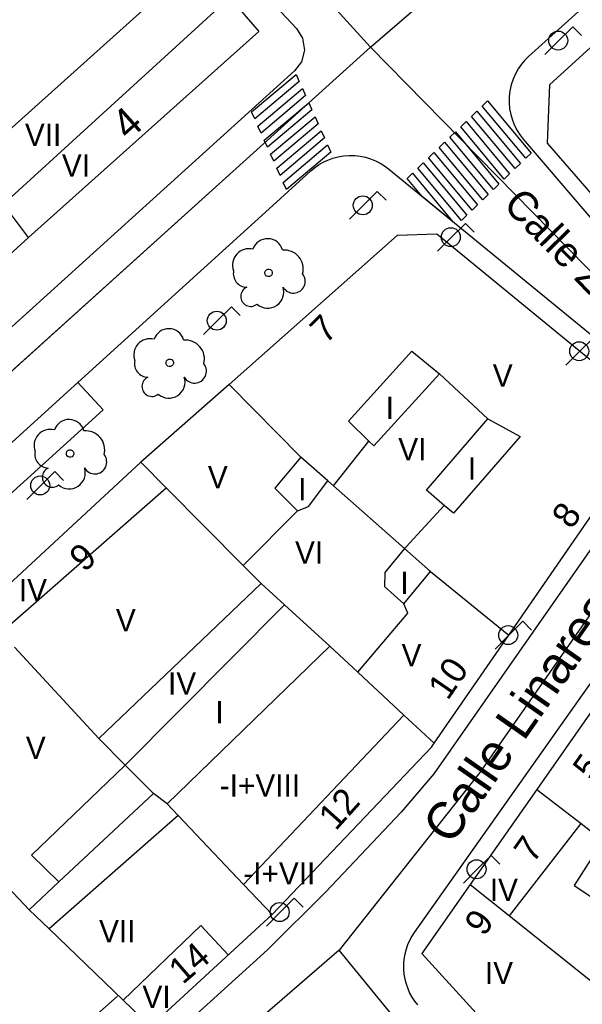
# Model space of a CAD drawing. Extents: x 282771 to 285132, y 4823109 to 4825496.
# Drawn here: x 284649.3 to 284687.1, y 4824544.8 to 4824611.1 of the extents above; entities that cross this region are included whole.
import ezdxf

# ---------------------------------------------------------------- set-up
doc = ezdxf.new("R2010")
doc.units = 0
for name, color, linetype in [('ACERA-BORDILLO', 7, 'Continuous'), ('ARBOL', 7, 'Continuous'), ('CALLE-EJE', 7, 'Continuous'), ('CALLE-TEXTO', 7, 'Continuous'), ('EDIFICIO', 7, 'Continuous'), ('FAROLA', 7, 'Continuous'), ('INTERIOR-EDIFICIO', 7, 'Continuous'), ('MEDIANERA', 7, 'Continuous'), ('NUM-LOCAL', 7, 'Continuous'), ('NUM-PORTAL', 7, 'Continuous'), ('PASO-PEATONES', 7, 'Continuous'), ('SENAL-VIARIA', 7, 'Continuous'), ('TXT-ALTURA-EDIFICIO', 7, 'Continuous')]:
    doc.layers.add(name, color=color, linetype=linetype)

msp = doc.modelspace()

# ---------------------------------------------------------------- linework, layer by layer
at = {"layer": 'ACERA-BORDILLO'}
for points in [[(284597.803, 4824590.719), (284608.853, 4824600.739), (284621.833, 4824612.479), (284636.282, 4824625.509), (284643.952, 4824632.749), (284644.822, 4824633.299), (284645.572, 4824633.419), (284646.042, 4824633.429), (284646.512, 4824633.439), (284647.702, 4824632.779), (284655.922, 4824623.339), (284667.905, 4824610.542), (284668.308, 4824609.901), (284668.443, 4824609.092), (284668.242, 4824608.297), (284667.787, 4824607.692)], [(284690.245, 4824614.722), (284683.538, 4824608.658), (284683.285, 4824608.409), (284683.049, 4824608.129), (284682.834, 4824607.82), (284682.645, 4824607.484), (284682.486, 4824607.124), (284682.361, 4824606.744), (284682.275, 4824606.35), (284682.228, 4824605.947), (284682.223, 4824605.541), (284682.258, 4824605.139), (284682.333, 4824604.747), (284682.445, 4824604.369), (284682.59, 4824604.012), (284682.764, 4824603.678), (284682.962, 4824603.37), (284683.18, 4824603.091), (284696.284, 4824587.771)], [(284667.787, 4824607.692), (284608.297, 4824553.819), (284607.852, 4824553.485), (284607.32, 4824553.227), (284606.723, 4824553.075), (284606.093, 4824553.049), (284605.472, 4824553.154)], [(284624.271, 4824557.091), (284654.895, 4824584.875), (284653.195, 4824586.713), (284666.064, 4824598.391), (284668.87, 4824600.949), (284669.125, 4824601.162), (284669.403, 4824601.358), (284669.705, 4824601.534), (284670.027, 4824601.685), (284670.367, 4824601.809), (284670.722, 4824601.903), (284671.087, 4824601.964), (284671.457, 4824601.991), (284671.829, 4824601.984), (284672.196, 4824601.942), (284672.556, 4824601.868), (284672.902, 4824601.762), (284673.232, 4824601.628), (284673.543, 4824601.469), (284673.831, 4824601.288), (284674.097, 4824601.089), (284691.272, 4824587.049)], [(284702.884, 4824587.971), (284675.843, 4824549.688), (284675.675, 4824549.428), (284675.523, 4824549.15), (284675.392, 4824548.855), (284675.284, 4824548.545), (284675.2, 4824548.223), (284675.143, 4824547.891), (284675.114, 4824547.553), (284675.114, 4824547.212), (284675.142, 4824546.873), (284675.2, 4824546.539), (284675.284, 4824546.213), (284675.395, 4824545.898), (284675.529, 4824545.598), (284675.684, 4824545.315), (284675.858, 4824545.051), (284676.048, 4824544.807)], [(284692.021, 4824581.663), (284677.154, 4824560.351), (284674.954, 4824557.771), (284669.894, 4824552.42), (284665.954, 4824548.52), (284636.021, 4824521.389)]]:
    msp.add_lwpolyline(points, dxfattribs=at)
at = {"layer": 'ARBOL'}
for centre, major_axis, start_param, end_param in [((284665.964, 4824595.351), (0.561, 0.874), 5.555633, 8.099312), ((284664.704, 4824594.621), (0.592, 0.923), 0.315972, 2.499803), ((284667.094, 4824594.351), (0.687, 1.071), 5.021396, 6.954637), ((284664.594, 4824594.051), (-0.505, -0.787), 5.083639, 6.820824), ((284667.704, 4824593.521), (-0.43, -0.671), 5.788114, 9.104739), ((284664.834, 4824592.501), (-0.363, -0.566), 4.126112, 7.542345), ((284665.974, 4824592.801), (-0.586, -0.914), 6.137041, 8.737119), ((284659.314, 4824589.291), (0.561, 0.874), 5.556018, 8.099697), ((284658.054, 4824588.561), (0.592, 0.923), 0.316357, 2.500187), ((284660.444, 4824588.291), (0.687, 1.071), 5.021781, 6.955021), ((284657.944, 4824587.991), (-0.505, -0.787), 5.084023, 6.821208), ((284661.054, 4824587.461), (-0.43, -0.671), 5.788499, 9.105123), ((284658.184, 4824586.441), (-0.363, -0.566), 4.126496, 7.54273), ((284659.324, 4824586.741), (-0.586, -0.914), 6.137425, 8.737503), ((284652.604, 4824583.181), (0.561, 0.874), 5.556407, 8.100086), ((284651.344, 4824582.451), (0.593, 0.923), 0.316746, 2.500577), ((284653.734, 4824582.181), (0.688, 1.071), 5.02217, 6.95541), ((284651.234, 4824581.881), (-0.506, -0.787), 5.084413, 6.821598), ((284654.344, 4824581.351), (-0.431, -0.67), 5.788888, 9.105513), ((284651.474, 4824580.331), (-0.363, -0.565), 4.126886, 7.543119), ((284652.614, 4824580.631), (-0.587, -0.913), 6.137815, 8.737893)]:
    msp.add_ellipse(centre, major_axis=major_axis, ratio=0.999977, start_param=start_param, end_param=end_param, dxfattribs=at)
for centre, major_axis in [((284666.034, 4824594.091), (0.137, 0.214)), ((284659.384, 4824588.031), (0.138, 0.214)), ((284652.674, 4824581.921), (0.138, 0.214))]:
    msp.add_ellipse(centre, major_axis=major_axis, ratio=0.999977, dxfattribs=at)
at = {"layer": 'CALLE-EJE'}
msp.add_line((284697.106, 4824584.599), (284672.897, 4824609.287), dxfattribs=at)
for points in [[(284672.897, 4824609.287), (284645.649, 4824639.223)], [(284672.897, 4824609.287), (284693.367, 4824626.962)], [(284604.97, 4824547.952), (284672.897, 4824609.287)], [(284697.106, 4824584.599), (284680.246, 4824560.444), (284670.794, 4824548.49)], [(284670.794, 4824548.49), (284631.593, 4824514.567)], [(284685.423, 4824530.57), (284670.794, 4824548.49)]]:
    msp.add_lwpolyline(points, dxfattribs=at)
at = {"layer": 'EDIFICIO'}
for points in [[(284613.723, 4824602.369), (284628.952, 4824616.169), (284631.072, 4824618.089), (284646.562, 4824632.119), (284661.262, 4824615.119), (284665.382, 4824610.349), (284649.872, 4824596.459), (284647.812, 4824594.609), (284632.952, 4824581.259), (284617.633, 4824567.489), (284604.413, 4824555.729), (284600.363, 4824560.429), (284587.573, 4824575.299), (284587.793, 4824578.869), (284599.083, 4824589.099), (284613.723, 4824602.369)], [(284695.894, 4824612.841), (284691.934, 4824613.151), (284684.944, 4824606.741), (284684.774, 4824602.811), (284691.904, 4824594.621), (284696.084, 4824594.441), (284702.724, 4824600.531), (284702.894, 4824604.581), (284695.894, 4824612.841)], [(284679.604, 4824552.911), (284676.354, 4824548.27), (284685.533, 4824538.19), (284690.444, 4824544.271), (284695.094, 4824550.781), (284698.894, 4824556.091), (284702.994, 4824561.751), (284716.684, 4824580.921), (284726.264, 4824594.161), (284725.844, 4824600.002), (284711.754, 4824598.761), (284704.574, 4824588.521), (284691.664, 4824570.111), (284687.794, 4824564.591), (284684.094, 4824559.311), (284679.604, 4824552.911)], [(284658.094, 4824543.35), (284666.264, 4824550.89), (284676.994, 4824562.161), (284677.174, 4824562.421), (284682.204, 4824569.701), (284690.754, 4824582.081), (284691.074, 4824582.691), (284691.254, 4824583.311), (284691.294, 4824583.951), (284691.194, 4824584.601), (284690.954, 4824585.231), (284690.584, 4824585.781), (284690.174, 4824586.191), (284677.364, 4824596.701), (284674.684, 4824596.601), (284663.374, 4824586.581), (284657.444, 4824581.341), (284646.664, 4824571.37), (284638.004, 4824563.8), (284633.374, 4824559.58), (284628.264, 4824554.9), (284622.994, 4824550.05), (284615.093, 4824542.81)]]:
    msp.add_lwpolyline(points, dxfattribs=at)
at = {"layer": 'FAROLA'}
for p, q in [((284686.508, 4824610.66), (284685.568, 4824609.73)), ((284687.098, 4824610.07), (284686.508, 4824610.66)), ((284685.568, 4824609.73), (284684.638, 4824608.79)), ((284673.353, 4824599.566), (284672.413, 4824598.636)), ((284673.943, 4824598.976), (284673.353, 4824599.566)), ((284672.413, 4824598.636), (284671.483, 4824597.696)), ((284679.281, 4824597.422), (284678.341, 4824596.492)), ((284679.871, 4824596.832), (284679.281, 4824597.422)), ((284678.341, 4824596.492), (284677.411, 4824595.552)), ((284663.527, 4824591.801), (284662.587, 4824590.871)), ((284664.117, 4824591.211), (284663.527, 4824591.801)), ((284662.587, 4824590.871), (284661.657, 4824589.931)), ((284687.92, 4824589.743), (284686.98, 4824588.813)), ((284686.98, 4824588.813), (284686.05, 4824587.873)), ((284651.641, 4824580.707), (284650.701, 4824579.777)), ((284652.231, 4824580.117), (284651.641, 4824580.707)), ((284650.701, 4824579.777), (284649.771, 4824578.837)), ((284683.144, 4824570.631), (284682.204, 4824569.701)), ((284683.734, 4824570.041), (284683.144, 4824570.631)), ((284682.204, 4824569.701), (284681.274, 4824568.761)), ((284681.012, 4824554.864), (284680.072, 4824553.934)), ((284681.602, 4824554.274), (284681.012, 4824554.864)), ((284680.072, 4824553.934), (284679.142, 4824552.994)), ((284667.761, 4824551.984), (284666.821, 4824551.054)), ((284668.351, 4824551.394), (284667.761, 4824551.984)), ((284666.821, 4824551.054), (284665.891, 4824550.114))]:
    msp.add_line(p, q, dxfattribs=at)
for centre in [(284685.528, 4824609.73), (284672.373, 4824598.636), (284678.301, 4824596.492), (284662.547, 4824590.871), (284686.94, 4824588.813), (284650.661, 4824579.777), (284682.164, 4824569.701), (284680.032, 4824553.934), (284666.781, 4824551.054)]:
    msp.add_circle(centre, 0.638, dxfattribs=at)
at = {"layer": 'INTERIOR-EDIFICIO'}
for points in [[(284671.404, 4824584.111), (284675.674, 4824588.811), (284677.544, 4824587.301), (284673.114, 4824582.441), (284672.784, 4824582.751), (284671.404, 4824584.111)], [(284676.654, 4824579.451), (284680.784, 4824584.261), (284682.974, 4824583.061), (284678.474, 4824577.911), (284677.854, 4824578.431), (284676.654, 4824579.451)], [(284666.464, 4824579.591), (284667.974, 4824578.061), (284668.714, 4824578.361), (284670.022, 4824580.078), (284668.194, 4824581.691), (284666.464, 4824579.591)], [(284675.144, 4824571.811), (284676.934, 4824573.981), (284675.186, 4824575.522), (284673.864, 4824573.921), (284673.834, 4824572.981), (284675.144, 4824571.811)], [(284659.949, 4824557.545), (284651.256, 4824549.92), (284649.914, 4824551.21), (284651.925, 4824553.089), (284650.074, 4824554.88), (284656.334, 4824560.89), (284656.389, 4824560.946), (284667.106, 4824571.745), (284670.164, 4824568.951), (284659.204, 4824558.33), (284659.949, 4824557.545)], [(284686.604, 4824552.831), (284689.064, 4824551.201), (284690.908, 4824554.026), (284688.537, 4824555.865), (284686.604, 4824552.831)]]:
    msp.add_lwpolyline(points, dxfattribs=at)
at = {"layer": 'MEDIANERA'}
for p, q in [((284677.544, 4824587.301), (284680.784, 4824584.261)), ((284663.374, 4824586.581), (284668.194, 4824581.691)), ((284670.399, 4824579.745), (284672.784, 4824582.751)), ((284657.444, 4824581.341), (284659.146, 4824579.624)), ((284670.022, 4824580.078), (284670.399, 4824579.745)), ((284648.04, 4824569.876), (284659.146, 4824579.624)), ((284659.146, 4824579.624), (284664.334, 4824574.391)), ((284667.974, 4824578.061), (284664.334, 4824574.391)), ((284664.334, 4824574.391), (284665.534, 4824573.181)), ((284676.934, 4824573.981), (284682.204, 4824569.701)), ((284654.604, 4824562.75), (284665.534, 4824573.181)), ((284665.534, 4824573.181), (284667.106, 4824571.745)), ((284654.604, 4824562.75), (284648.942, 4824568.898)), ((284670.164, 4824568.951), (284672.034, 4824567.201)), ((284672.034, 4824567.201), (284675.137, 4824564.314)), ((284664.355, 4824552.902), (284675.137, 4824564.314)), ((284675.137, 4824564.314), (284677.174, 4824562.421)), ((284649.914, 4824551.21), (284640.264, 4824561.411)), ((284651.925, 4824553.089), (284658.284, 4824559.03)), ((284684.094, 4824559.311), (284687.067, 4824557.005)), ((284682.246, 4824550.804), (284687.067, 4824557.005)), ((284687.067, 4824557.005), (284688.537, 4824555.865)), ((284666.264, 4824550.89), (284664.355, 4824552.902)), ((284679.604, 4824552.911), (284682.246, 4824550.804)), ((284682.246, 4824550.804), (284688.16, 4824546.09)), ((284656.249, 4824545.123), (284651.256, 4824549.92)), ((284658.094, 4824543.35), (284656.249, 4824545.123))]:
    msp.add_line(p, q, dxfattribs=at)
for points in [[(284600.363, 4824560.429), (284661.262, 4824615.119)], [(284649.872, 4824596.459), (284648.192, 4824598.719), (284663.408, 4824612.634)], [(284670.399, 4824579.745), (284675.186, 4824575.522), (284675.284, 4824575.641), (284677.854, 4824578.431)], [(284672.034, 4824567.201), (284675.404, 4824571.181), (284675.144, 4824571.811)], [(284658.284, 4824559.03), (284656.389, 4824560.946), (284654.604, 4824562.75)], [(284664.355, 4824552.902), (284659.949, 4824557.545), (284659.204, 4824558.33), (284658.284, 4824559.03)], [(284663.324, 4824548.17), (284661.484, 4824550.15), (284656.249, 4824545.123)], [(284655.854, 4824545.38), (284653.463, 4824543.25), (284655.613, 4824541.04)]]:
    msp.add_lwpolyline(points, dxfattribs=at)
at = {"layer": 'PASO-PEATONES'}
for points in [[(284665.098, 4824604.448), (284664.885, 4824604.922), (284667.879, 4824607.441), (284668.093, 4824606.967)], [(284665.524, 4824603.5), (284665.311, 4824603.974), (284668.306, 4824606.493), (284668.519, 4824606.019)], [(284665.951, 4824602.552), (284665.737, 4824603.026), (284668.732, 4824605.545), (284668.945, 4824605.07)], [(284680.408, 4824605.319), (284680.769, 4824605.667), (284683.703, 4824602.148), (284683.342, 4824601.8)], [(284666.377, 4824601.603), (284666.164, 4824602.077), (284669.158, 4824604.596), (284669.371, 4824604.122)], [(284679.687, 4824604.623), (284680.048, 4824604.971), (284682.982, 4824601.452), (284682.621, 4824601.104)], [(284678.965, 4824603.926), (284679.326, 4824604.274), (284682.26, 4824600.755), (284681.899, 4824600.407)], [(284666.803, 4824600.655), (284666.59, 4824601.129), (284669.584, 4824603.648), (284669.797, 4824603.174)], [(284678.244, 4824603.23), (284678.605, 4824603.578), (284681.539, 4824600.059), (284681.178, 4824599.711)], [(284667.229, 4824599.707), (284667.016, 4824600.181), (284670.01, 4824602.7), (284670.223, 4824602.226)], [(284677.522, 4824602.534), (284677.883, 4824602.882), (284680.817, 4824599.363), (284680.457, 4824599.015)], [(284676.801, 4824601.837), (284677.162, 4824602.186), (284680.096, 4824598.666), (284679.735, 4824598.318)], [(284676.08, 4824601.141), (284676.44, 4824601.489), (284679.374, 4824597.97), (284679.014, 4824597.622)], [(284675.358, 4824600.445), (284675.719, 4824600.793), (284678.416, 4824597.558), (284676.371, 4824599.23)]]:
    msp.add_lwpolyline(points, close=True, dxfattribs=at)
at = {"layer": 'SENAL-VIARIA'}
msp.add_line((284653.195, 4824586.713), (284622.574, 4824558.926), dxfattribs=at)
msp.add_lwpolyline([(284609.53, 4824552.104), (284664.545, 4824601.75)], dxfattribs=at)

# ---------------------------------------------------------------- texts
at = {"layer": 'CALLE-TEXTO'}
for s, height, rotation, p in [('Calle Zamora', 2, 314.43852, (284681.743, 4824598.585)), ('Calle Linares Rivas', 2.5, 55.08357, (284678.311, 4824555.488))]:
    msp.add_text(s, height=height, rotation=rotation, dxfattribs=at).set_placement(p)
at = {"layer": 'NUM-LOCAL'}
msp.add_text('7', height=1.75, rotation=54.74007, dxfattribs=at).set_placement((284683.855, 4824554.275))
at = {"layer": 'NUM-PORTAL'}
for s, height, rotation, p in [('4', 2, 41.93004, (284656.606, 4824602.944)), ('7', 1.75, 44.57532, (284669.881, 4824589.255)), ('8', 1.75, 55.54005, (284686.425, 4824576.759)), ('9', 1.75, 42.05035, (284653.624, 4824573.881)), ('10', 1.75, 55.54005, (284678.092, 4824565.244)), ('5', 1.75, 54.74007, (284687.812, 4824559.811)), ('12', 1.75, 48.09022, (284670.551, 4824556.469)), ('9', 1.75, 54.74007, (284680.533, 4824549.343)), ('14', 1.75, 40.62037, (284660.261, 4824546.134))]:
    msp.add_text(s, height=height, rotation=rotation, dxfattribs=at).set_placement(p)
at = {"layer": 'TXT-ALTURA-EDIFICIO'}
for s, rotation, p in [('VII', 0.00004, (284649.632, 4824602.639)), ('VI', 0.00004, (284652.123, 4824600.569)), ('V', 0.00061, (284681.125, 4824586.421)), ('I', 0.00061, (284673.913, 4824584.251)), ('VI', 0.00061, (284674.764, 4824581.461)), ('I', 0.00061, (284679.453, 4824580.171)), ('V', 0.00061, (284661.945, 4824579.581)), ('I', 0.00061, (284668.033, 4824578.781)), ('VI', 0.00061, (284667.814, 4824574.511)), ('IV', 0.00061, (284649.225, 4824571.98)), ('I', 0.00061, (284674.903, 4824572.461)), ('V', 0.00061, (284655.755, 4824569.95)), ('V', 0.00061, (284674.985, 4824567.601)), ('IV', 0.00061, (284659.265, 4824565.7)), ('I', 0.00061, (284662.453, 4824563.76)), ('V', 0.00061, (284649.695, 4824561.36)), ('-I+VIII', 0.00061, (284662.751, 4824558.83)), ('-I+VII', 0.00061, (284664.331, 4824552.91)), ('IV', 0.00061, (284680.923, 4824551.797)), ('VII', 0.00061, (284654.624, 4824549.01)), ('IV', 0.00061, (284680.597, 4824546.2)), ('VI', 0.00061, (284657.544, 4824544.59))]:
    msp.add_text(s, height=1.5, rotation=rotation, dxfattribs=at).set_placement(p)

doc.saveas('drawing.dxf')
